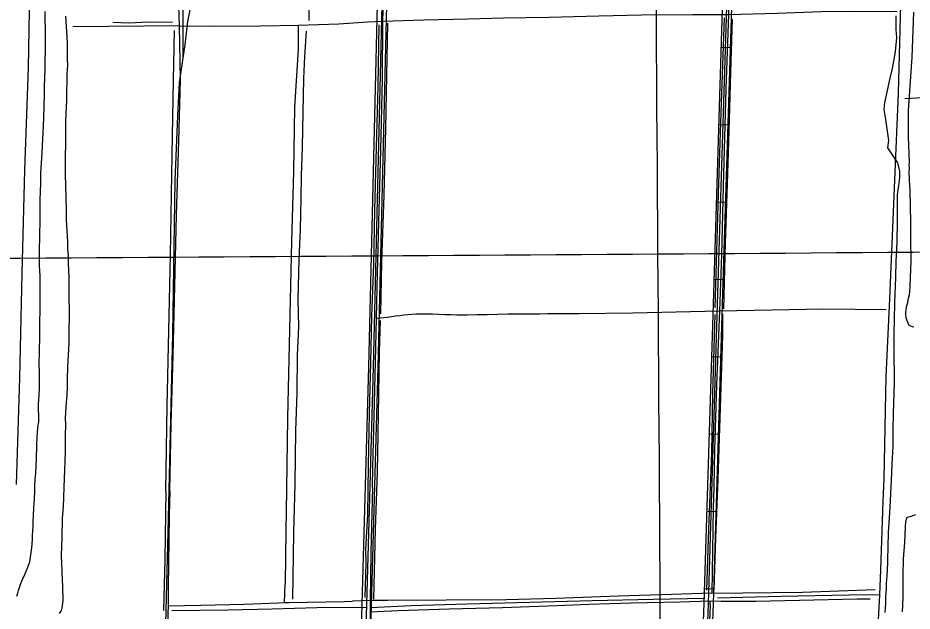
# Model space of a CAD drawing. Extents: x 3508733 to 3546731, y 546897 to 572481.
# Drawn here: x 3521357 to 3524246, y 557271 to 559189 of the extents above; entities that cross this region are included whole.
import ezdxf

# ---------------------------------------------------------------- set-up
doc = ezdxf.new("R2010")
doc.units = 0
for name, color, linetype in [('V-DTCH-CNTR', 7, 'Continuous'), ('V-GRID-MAJR', 7, 'Continuous'), ('V-ROAD-CNTR', 7, 'Continuous'), ('V-SITE-VEGE', 7, 'Continuous'), ('V-TOPO-SHOR', 7, 'Continuous')]:
    doc.layers.add(name, color=color, linetype=linetype)

msp = doc.modelspace()

# ---------------------------------------------------------------- linework, layer by layer
at = {"layer": 'V-DTCH-CNTR'}
for p, q in [((3521879.273, 559163.276), (3521534.435, 559159.801)), ((3522218.088, 557299.129), (3522220.793, 557360.012)), ((3522494.887, 557305.4130000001), (3522438.162, 557303.42)), ((3523593.4080000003, 557291.451), (3523593.813, 557304.421))]:
    msp.add_line(p, q, dxfattribs=at)
for points in [[(3523685.017, 560160.931), (3523679.078, 560011.06), (3523671.494, 559779.116), (3523664.512, 559548.151), (3523657.08, 559329.392), (3523653.037, 559200.136), (3523644.362, 558958.958), (3523635.029, 558643.1950000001), (3523629.739, 558422.443), (3523623.333, 558241.656), (3523614.291, 558002.644), (3523607.944, 557792.728), (3523605.397, 557671.142)], [(3522502.397, 557671.642), (3522503.532, 557736.355), (3522507.96, 557900.563), (3522512.738, 558078.26), (3522515.517, 558218.044), (3522519.357, 558365.052), (3522524.825, 558568.748), (3522529.963, 558760.912), (3522535.329, 558989.835), (3522536.498, 559178.188), (3522542.546, 559379.8690000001), (3522548.377, 559581.017), (3522554.205, 559833.208), (3522561.545, 560012.633), (3522562.543, 560134.684)], [(3521847.7290000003, 557660.438), (3521852.1550000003, 557875.437), (3521858.637, 558099.023), (3521864.318, 558321.247), (3521869.901, 558551.694), (3521877.147, 558790.729), (3521882.943, 558988.6900000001), (3521879.273, 559163.276), (3521873.893, 559325.359), (3521868.252, 559515.819), (3521862.438, 559643.667)], [(3522536.498, 559178.188), (3522668.103, 559182.755), (3522811.844, 559186.005), (3522925.59, 559189.011), (3523072.257, 559191.053), (3523234.051, 559195.469), (3523371.904, 559198.08), (3523537.389, 559199.514), (3523653.037, 559200.136), (3523811.299, 559204.3960000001), (3523951.531, 559209.258), (3524064.268, 559209.922), (3524196.984, 559208.988)], [(3521879.273, 559163.276), (3521993.756, 559162.355), (3522141.589, 559163.207), (3522262.372, 559165.486), (3522393.9020000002, 559169.678), (3522486.701, 559175.476), (3522536.498, 559178.188)], [(3522262.372, 559165.486), (3522262.378, 559087.437), (3522251.198, 558899.654), (3522247.245, 558692.1730000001), (3522241.308, 558465.492), (3522235.844, 558228.801), (3522228.287, 557895.237), (3522223.486, 557590.924)], [(3524782.7630000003, 558978.196), (3524526.19, 558954.888), (3524356.468, 558934.74), (3524222.707, 558926.593)], [(3522515.517, 558218.044), (3522551.424, 558221.356), (3522564.47, 558223.551), (3522577.5530000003, 558225.503), (3522590.67, 558227.213), (3522603.818, 558228.68), (3522616.989, 558229.902), (3522630.182, 558230.881), (3522643.39, 558231.617), (3522656.61, 558232.106), (3522676.444, 558232.049), (3522696.279, 558231.7660000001), (3522716.108, 558231.258), (3522735.931, 558230.527), (3522755.7430000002, 558229.569), (3522775.543, 558228.387), (3522808.094, 558228.823), (3522840.6410000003, 558229.495), (3522873.179, 558230.402), (3522907.0840000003, 558231.322), (3522940.997, 558231.959), (3522974.914, 558232.3150000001), (3523008.8310000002, 558232.387), (3523042.748, 558232.18), (3523068.188, 558232.825), (3523093.63, 558233.257), (3523119.077, 558233.474), (3523144.523, 558233.476), (3523169.971, 558233.265), (3523343.662, 558235.78), (3523623.333, 558241.656), (3523960.149, 558247.98), (3524161.627, 558246.254)], [(3521847.7290000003, 557660.438), (3521846.363, 557581.129), (3521842.589, 557347.542), (3521842.509, 557288.654), (3521841.813, 557263.863), (3521841.843, 557255.454), (3521842.489, 557078.457), (3521838.085, 556867.4130000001), (3521834.282, 556657.933), (3521830.272, 556447.084), (3521828.095, 556359.2980000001)], [(3522502.397, 557671.642), (3522497.261, 557459.5430000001), (3522494.887, 557305.4130000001), (3522495, 557269.515), (3522495.051, 557253.5650000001), (3522486.8140000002, 556997.502), (3522479.478, 556758.2710000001), (3522473.139, 556521.971), (3522466.6720000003, 556286.811), (3522466.3340000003, 556274.511), (3522460.892, 556054.457), (3522455.86, 555808.7490000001), (3522447.828, 555525.662), (3522441.7830000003, 555328.234), (3522439.728, 555261.175), (3522430.899, 555004.331), (3522423.8540000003, 554807.199)], [(3523605.397, 557671.142), (3523603.681, 557605.285), (3523598.839, 557329.696), (3523698.728, 557329.982), (3523891.488, 557332.946), (3524125.921, 557340.898)], [(3522223.486, 557590.924), (3522222.741, 557533.781), (3522220.793, 557360.012)], [(3523598.839, 557329.696), (3523469.575, 557325.46), (3523297.058, 557319.224), (3523095.203, 557312.216), (3522935.213, 557307.653), (3522740.6350000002, 557306.459), (3522552.514, 557305.81), (3522494.887, 557305.4130000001)], [(3521842.509, 557288.654), (3521948.452, 557291.05), (3522088.472, 557294.192), (3522199.5160000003, 557297.925), (3522218.088, 557299.129), (3522233.4560000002, 557299.232)], [(3522233.4560000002, 557299.232), (3522412.713, 557302.492), (3522438.162, 557303.42)], [(3523097.941, 557289.231), (3523201.1580000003, 557293.608), (3523336.681, 557297.759), (3523495.304, 557301.554), (3523593.813, 557304.421)], [(3523593.813, 557304.421), (3523628.5840000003, 557303.985), (3523740.526, 557303.406), (3523882.19, 557307.112), (3524068.204, 557310.903), (3524110.188, 557311.368)], [(3522495, 557269.515), (3522585.8140000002, 557273.202), (3522750.521, 557278.7170000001), (3522922.458, 557282.616), (3523097.941, 557289.231)], [(3523593.4080000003, 557291.451), (3523584.859, 557073.718), (3523577.566, 556839.362), (3523570.372, 556619.47), (3523563.13, 556349.666), (3523562.37, 556321.334), (3523561.412, 556285.613), (3523553.279, 556043.245), (3523545.39, 555779.567), (3523534.4250000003, 555494.9890000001), (3523529.9420000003, 555350.267), (3523528.382, 555299.919), (3523522.285, 555069.072), (3523512.364, 554794.069), (3523510.66, 554604.832), (3523509.122, 554552.057), (3523506.63, 554506.7390000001)]]:
    msp.add_lwpolyline(points, dxfattribs=at)
at = {"layer": 'V-GRID-MAJR'}
for points in [[(3523465.4050000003, 552368.1680000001), (3523424.875, 558426.011), (3523384.323, 564486.938), (3523343.771, 570547.883), (3523343.75, 570550.9500000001)], [(3512877.5640000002, 558356.976), (3518151.221, 558391.11), (3523424.875, 558426.011), (3528698.522, 558461.679), (3533972.165, 558498.1140000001), (3539245.802, 558535.316), (3544519.434, 558573.285), (3544519.435, 558573.285)]]:
    msp.add_spline(points, degree=3, dxfattribs=at)
at = {"layer": 'V-ROAD-CNTR'}
for p, q in [((3523658.0736456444, 559091.8167900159), (3523628.087705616, 559092.737788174)), ((3523650.397660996, 558841.9352897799), (3523620.4117209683, 558842.8562879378)), ((3523642.722676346, 558592.0537895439), (3523612.736736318, 558592.9747877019)), ((3523635.046691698, 558342.1722893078), (3523605.06075167, 558343.0932874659)), ((3523627.369707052, 558092.289789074), (3523597.383767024, 558093.21178723)), ((3523619.69072241, 557842.4082888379), (3523589.704782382, 557843.330286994)), ((3523612.0127377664, 557592.5267886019), (3523582.026797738, 557593.448786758)), ((3523604.334753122, 557342.6452883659), (3523574.348813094, 557343.5672865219))]:
    msp.add_line(p, q, dxfattribs=at)
for points in [[(3522555.0198517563, 560140.1866932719), (3522547.9408659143, 559862.600248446), (3522504.591952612, 558060.0328535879), (3522482.0239977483, 557254.6644643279), (3522470.50802078, 556806.431360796)], [(3523662.4636368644, 560154.1926652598), (3523638.4896848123, 559431.3741109), (3523603.7197543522, 558299.4063748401), (3523572.90581598, 557296.621380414), (3523539.752882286, 556372.9332277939)], [(3523554.7428523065, 556372.39522887), (3523587.897785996, 557296.1223814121), (3523618.712724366, 558298.962375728), (3523653.481654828, 559430.8951118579), (3523677.058607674, 560141.7246901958)], [(3523692.509576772, 560155.050663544), (3523668.473624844, 559430.4161128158), (3523633.7056943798, 558298.5183766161), (3523602.8897560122, 557295.6233824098), (3523569.7328223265, 556371.857229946)], [(3522539.630882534, 560125.1197234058), (3522532.945895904, 559862.972247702), (3522489.596982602, 558060.422852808), (3522467.029027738, 557255.067463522), (3522455.51305077, 556806.8163600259)], [(3522569.651822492, 560125.5647225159), (3522562.935835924, 559862.2282491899), (3522519.586922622, 558059.642854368), (3522497.0189677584, 557254.2614651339), (3522485.5029907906, 556806.0463615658)], [(3522076.652808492, 559832.3853088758), (3522076.3538090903, 559826.061321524), (3522033.1478955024, 559710.13855337), (3521994.4179729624, 559590.704792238), (3521976.883008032, 559534.8069040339), (3521960.6040405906, 559477.488018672), (3521941.9680778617, 559393.1391873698), (3521924.3511130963, 559274.3304249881), (3521905.6091505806, 559177.1046194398), (3521896.42916894, 559101.536770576), (3521878.8982040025, 558979.81501402), (3521872.61421657, 558872.028229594), (3521864.0202337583, 558661.672650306), (3521856.566248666, 558166.438640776), (3521842.2072773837, 557526.9649197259), (3521830.62930054, 557105.4487627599), (3521825.370311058, 556591.8187900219)], [(3521890.761180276, 559062.1788492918), (3521891.800178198, 559208.757556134), (3521882.998195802, 559596.63878037), (3521877.536206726, 559773.059427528)]]:
    msp.add_lwpolyline(points, dxfattribs=at)
at = {"layer": 'V-SITE-VEGE'}
for points in [[(3521404.825, 557514.675), (3521405.9760000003, 557531.868), (3521406.41, 557544.936), (3521407.205, 557560.067), (3521407.696, 557581.395), (3521408.882, 557603.747), (3521411.161, 557634.692), (3521411.667, 557658.08), (3521412.466, 557673.899), (3521413.328, 557699.007), (3521415.169, 557716.536), (3521416.734, 557743.703), (3521417.8850000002, 557760.898), (3521418.211, 557808.025), (3521419.769, 557834.159), (3521420.9080000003, 557849.632), (3521423.482, 557873.696), (3521424.572, 557881.943), (3521424.735, 557905.679), (3521424.146, 557919.7880000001), (3521423.8710000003, 557929.768), (3521423.935, 557939.056), (3521426.214, 557970.001), (3521427.062, 557993.0430000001), (3521427.285, 558025.379), (3521427.068, 558043.612), (3521426.21, 558068.733), (3521426.265, 558076.644), (3521427.132, 558102.439), (3521427.605, 558121.012), (3521428.145, 558149.561), (3521428.578, 558211.825), (3521429.446, 558237.6190000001), (3521429.898, 558302.979), (3521429.423, 558333.9450000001), (3521429.227, 558354.931), (3521427.384, 558386.937), (3521427.1750000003, 558406.546), (3521427.4450000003, 558445.417), (3521428.682, 558474.993), (3521428.819, 558494.946), (3521429.3740000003, 558525.216), (3521429.898, 558600.893), (3521431.305, 558654.895), (3521431.858, 558685.165), (3521433.028, 558704.7660000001), (3521434.265, 558734.341), (3521438.6210000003, 558816.873), (3521440.507, 558840.942), (3521441.7090000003, 558865.702), (3521442.313, 558903.197), (3521443.612, 558941.371), (3521443.796, 558968.204), (3521444.308, 558992.283), (3521445.578, 559026.677), (3521445.74, 559050.067), (3521446.328, 559085.151), (3521446.477, 559106.823), (3521446.344, 559137.0970000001), (3521446.145, 559158.083), (3521445.598, 559178.384), (3521445.471, 559209.6900000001)], [(3524250.156, 559207.386), (3524245.309, 559061.853)], [(3521511.069, 559194.099), (3521515.423, 559127.33), (3521516.3140000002, 559107.028), (3521516.631, 559053.702), (3521517.188, 559034.779), (3521515.9760000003, 559008.64), (3521515.863, 558992.473), (3521515.415, 558977.34), (3521514.577, 558955.671), (3521514.094, 558935.721), (3521514.387, 558928.498), (3521514.032, 558926.435), (3521513.961, 558916.46), (3521513.205, 558906.49), (3521511.95, 558874.504), (3521511.497, 558858.339), (3521511.313, 558832.1950000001), (3521510.848, 558814.653), (3521510.113, 558708.702), (3521510.573, 558676.018), (3521511.452, 558653.652), (3521512.128, 558602.386), (3521512.961, 558573.829), (3521513.862, 558554.904), (3521513.744, 558537.702), (3521514.964, 558515.334), (3521515.904, 558501.912), (3521517.137, 558481.262), (3521517.377, 558466.123), (3521518.225, 558439.626), (3521519.472, 558421.042), (3521520.31, 558393.1730000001), (3521521.219, 558375.278), (3521522.056, 558347.406), (3521522.269, 558328.485), (3521522.054, 558297.523), (3521522.616, 558229.407), (3521522.216, 558171.956), (3521521.647, 558139.28), (3521520.4590000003, 558116.929), (3521519.185, 558081.848), (3521517.989, 558058.462), (3521516.711, 558022.696), (3521516.5470000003, 557999.304), (3521515.636, 557966.97), (3521513.432, 557947.035), (3521510.8030000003, 557914.715), (3521510.651, 557893.0430000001), (3521511.577, 557877.556), (3521511.534, 557871.365), (3521511.161, 557867.238), (3521510.684, 557847.979), (3521510.264, 557787.434), (3521509.34, 557753.384), (3521508.148, 557730.346), (3521506.881, 557696.294), (3521506.379, 557673.594), (3521505.089, 557636.449), (3521503.876, 557610.313), (3521500.8510000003, 557570.772), (3521499.0330000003, 557507.143), (3521497.829, 557482.38), (3521497.595, 557448.6680000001), (3521497.796, 557428.026), (3521499.324, 557400.151), (3521500.483, 557368.837), (3521501.415, 557354.382), (3521501.964, 557334.427), (3521502.574, 557323.0700000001), (3521502.463, 557307.246), (3521501.701, 557296.588), (3521499.877, 557281.463), (3521496.727, 557273.572), (3521490.466, 557263.984)], [(3524158.179, 557267.152), (3524160.454, 557296.354), (3524161.169, 557315.954), (3524162.717, 557343.104), (3524163.395, 557360.639), (3524165.611, 557386.747), (3524166.287, 557404.282), (3524167.802, 557429.714), (3524168.9, 557487.496), (3524169.799, 557516.723), (3524169.981, 557526.355), (3524171.9390000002, 557556.9400000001), (3524174.5870000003, 557605.748), (3524176.488, 557651.471), (3524180.15, 557717.464), (3524181.411, 557747.7170000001), (3524184.182, 557803.058), (3524184.614, 557825.76), (3524184.524, 557857.072), (3524185.546, 557911.072), (3524187.133, 557940.286), (3524188.487, 558011.483), (3524188.696, 558040.724), (3524187.9050000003, 558089.598), (3524187.973, 558111.274), (3524188.251, 558143.954), (3524187.9790000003, 558165.978), (3524189.882, 558266.066), (3524191.17, 558297.6950000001), (3524191.919, 558319.015), (3524193.5640000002, 558351.324), (3524194.514, 558401.197), (3524197.082, 558464.112), (3524197.586, 558490.596), (3524198.262, 558508.129), (3524198.721, 558532.208), (3524198.663, 558547.346), (3524198.944, 558562.135), (3524198.201, 558577.2880000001), (3524198.319, 558601.7170000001), (3524198.9280000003, 558615.4670000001), (3524200.66, 558634.358), (3524202.954, 558646.357), (3524205.344, 558663.515), (3524205.889, 558674.171), (3524206.247, 558693.058), (3524199.257, 558719.8470000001), (3524167.7490000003, 558768.36), (3524170.1720000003, 558792.617), (3524160.4760000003, 558860.533), (3524155.629, 558892.064), (3524158.054, 558913.895), (3524175.019, 558993.937), (3524182.292, 559025.47), (3524191.987, 559078.833), (3524196.833, 559124.919), (3524194.41, 559151.601), (3524194.41, 559195.262)], [(3524245.309, 559061.853), (3524233.191, 558889.639), (3524233.191, 558804.743), (3524235.708, 558722.432)], [(3524235.708, 558722.432), (3524235.552, 558714.207), (3524235.685, 558703.193), (3524235.437, 558690.125), (3524236.046, 558667.748), (3524237.651, 558643.633), (3524237.852, 558636.06), (3524238.771, 558611.959), (3524239.165, 558596.468), (3524239.4080000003, 558573.0650000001), (3524240.416, 558535.544), (3524240.865, 558486.676), (3524240.809, 558465.689), (3524240.574, 558453.308), (3524241.757, 558425.073), (3524241.77, 558407.525), (3524241.54, 558395.487), (3524240.955, 558382.767), (3524240.045, 558371.085), (3524239.382, 558354.238), (3524239.185, 558343.921), (3524238.223, 558329.488), (3524238.032, 558319.515), (3524237.063, 558304.738), (3524235.816, 558293.407), (3524232.412, 558277.301), (3524230.504, 558267.358), (3524226.799, 558253.323), (3524225.609, 558245.088), (3524224.771, 558237.189), (3524224.6550000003, 558230.998), (3524225.482, 558220.318), (3524228.732, 558210.278), (3524235.343, 558196.045), (3524245.571, 558191.033), (3524251.741, 558189.884)], [(3524256.378, 557582.517), (3524245.2800000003, 557577.911), (3524227.628, 557572.3960000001), (3524224.2630000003, 557558.355), (3524222.971, 557544.617), (3524222.093, 557516.4180000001), (3524221.667, 557494.062), (3524217.181, 557439.098), (3524216.196, 557387.1630000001), (3524216.164, 557367.207), (3524216.286, 557337.613), (3524215.9280000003, 557318.698), (3524214.341, 557289.481), (3524213.9620000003, 557269.534)], [(3521353.934, 557319.628), (3521357.444, 557329.579), (3521359.22, 557337.48), (3521367.289, 557360.129), (3521373.9390000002, 557376.5970000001), (3521376.3880000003, 557382.43), (3521385.125, 557402.3200000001), (3521387.5700000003, 557407.462), (3521393.1720000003, 557421.528), (3521395.642, 557430.455), (3521398.4990000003, 557445.572), (3521402.142, 557475.476), (3521403.2600000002, 557487.508), (3521404.4050000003, 557503.669), (3521404.825, 557514.675)]]:
    msp.add_lwpolyline(points, dxfattribs=at)
at = {"layer": 'V-TOPO-SHOR'}
for points in [[(3522308.642, 560104.39), (3522309.691, 560041.403), (3522307.514, 559971.763), (3522308.867, 559935.3420000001), (3522308.531, 559854.661), (3522306.3340000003, 559800.37), (3522302.813, 559733.894), (3522299.799, 559659.738), (3522298.2260000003, 559591.2710000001), (3522296.102, 559526.354), (3522292.6410000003, 559464.9940000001), (3522292.844, 559379.781), (3522295.697, 559319.725), (3522295.5160000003, 559269.742), (3522297.095, 559218.755), (3522297.0500000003, 559180.576)], [(3521353.06, 557680.498), (3521364.0530000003, 558024.7660000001), (3521371.457, 558363.014), (3521379.589, 558696.562), (3521391.605, 559027.5210000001), (3521396.93, 559338.022), (3521408.098, 559646.305), (3521414.389, 559870.549)], [(3524155.231, 557699.362), (3524161.775, 558029.78), (3524173.293, 558280.414), (3524202.133, 558944.996), (3524218.148, 559561.3690000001)], [(3521664.1550000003, 559175.14), (3521715.597, 559173.18), (3521779.22, 559175.384), (3521856.313, 559174.696)], [(3523609.071, 558251.9180000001), (3523614.486, 558433.723), (3523619.96, 558620.618), (3523628.848, 558883.235), (3523639.4020000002, 559188.51)], [(3523664.611, 559184.502), (3523659.501, 559012.285), (3523654.4280000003, 558860.428), (3523649.6720000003, 558685.074), (3523642.0130000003, 558461.206), (3523636.043, 558248.279)], [(3521835.304, 557658.715), (3521839.826, 557933.211), (3521845.174, 558177.363), (3521850.142, 558422.5), (3521856.208, 558746.289), (3521860.159, 558988.111), (3521862.9790000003, 559148.3420000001)], [(3522523.262, 559166.172), (3522519.619, 558968.421), (3522514.589, 558769.706), (3522509.713, 558567.0650000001), (3522505.545, 558392.081), (3522499.1040000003, 558224.385), (3522495.823, 558075.295), (3522492.1550000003, 557909.726), (3522488.661, 557742.192), (3522486.269, 557585.044), (3522480.244, 557470.52), (3522481.301, 557425.769), (3522478.464, 557315.526)], [(3522529.806, 558232.276), (3522533.097, 558399.223), (3522540.304, 558616.7490000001), (3522545.7120000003, 558831.355), (3522551.977, 559171.925)], [(3522288.379, 559145.254), (3522283.509, 559063.836), (3522279.935, 558992.639), (3522277.508, 558884.036), (3522275.612, 558770.31), (3522272.3880000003, 558678.052), (3522271.751, 558605.442), (3522269.419, 558505.104), (3522264.758, 558407.745), (3522261.509, 558279.079), (3522263.4390000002, 558190.106), (3522259.042, 558098.449), (3522258.431, 557976.837), (3522253.8680000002, 557853.697), (3522252.0870000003, 557681.327), (3522247.3310000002, 557524.34), (3522244.4760000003, 557309.867)], [(3523608.557, 558230.148), (3523601.301, 557974.318), (3523597.735, 557783.406), (3523587.827, 557535.849), (3523581.64, 557338.881)], [(3523606.3740000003, 557339.383), (3523612.237, 557508.29), (3523619.321, 557697.789), (3523625.518, 557895.734), (3523634.282, 558163.127), (3523634.861, 558230.826)], [(3522507.448, 557310.483), (3522512.381, 557535.102), (3522518.454, 557722.031), (3522522.134, 557905.849), (3522525.447, 558109.099), (3522528.378, 558210.512)], [(3524076.68, 555541.177), (3524080.5, 555674.916), (3524087.832, 555916.297), (3524097.154, 556163.132), (3524104.607, 556344.868), (3524107.253, 556409.378), (3524118.5500000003, 556687.232), (3524125.046, 556948.725), (3524136.517, 557224.039), (3524141.295, 557323.711), (3524145.188, 557404.909), (3524152.577, 557626.383), (3524155.231, 557699.362)], [(3521835.304, 557658.715), (3521831.827, 557439.569), (3521828.126, 557273.353)], [(3522497.84, 557283.468), (3522627.307, 557289.367), (3522808.372, 557294.454), (3523212.508, 557305.39), (3523409.075, 557310.408), (3523575.836, 557312.9720000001)], [(3524141.295, 557323.711), (3524042.151, 557323.062), (3523821.7660000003, 557318.54), (3523617.378, 557313.125)], [(3521854.697, 557273.069), (3522036.031, 557275.176), (3522178.93, 557278.692), (3522323.326, 557283.335), (3522482.3370000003, 557283.575)]]:
    msp.add_lwpolyline(points, dxfattribs=at)

doc.saveas('drawing.dxf')
